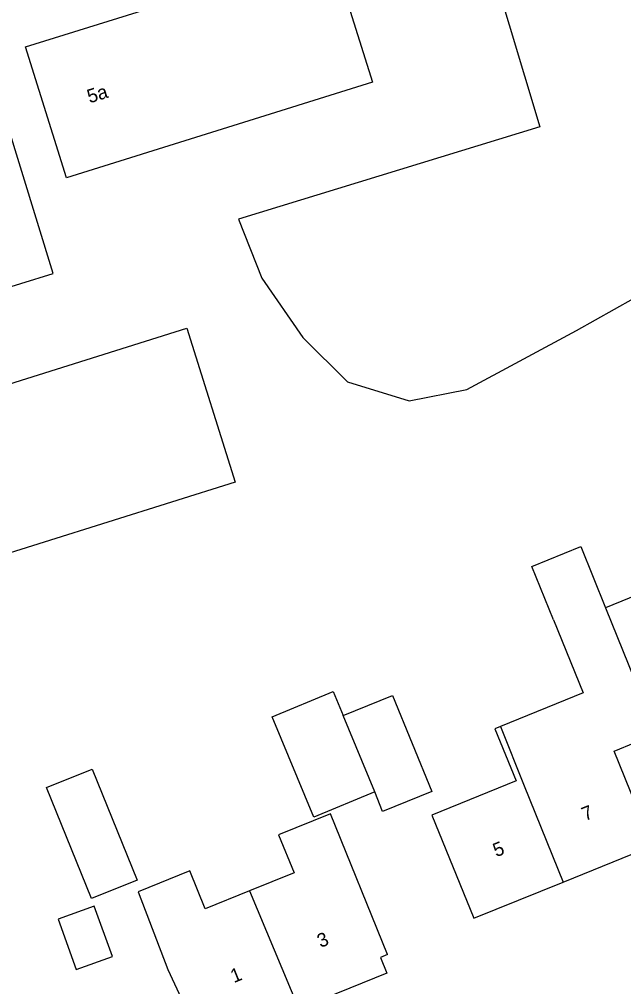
# Model space of a CAD drawing. Extents: x 136000 to 138005, y 398500 to 400500.
# Drawn here: x 137625 to 137669, y 398803.4 to 398873.8 of the extents above; entities that cross this region are included whole.
import ezdxf

# ---------------------------------------------------------------- set-up
doc = ezdxf.new("R2010")
doc.units = 0
for name, color, linetype in [('gg-anno-huisnummerreeks BGT', 7, 'Continuous'), ('gg-bbg-bijgebouw', 7, 'Continuous'), ('gg-bbg-gedigitaliseerde bebouwing', 7, 'Continuous'), ('gg-bbg-gedigitaliseerde bijgebouw', 7, 'Continuous'), ('gg-bbg-hoofdgebouw', 7, 'Continuous'), ('gg-bbg-tussenscheiding', 7, 'Continuous'), ('gg-knt-bronhoudergrens', 7, 'Continuous')]:
    doc.layers.add(name, color=color, linetype=linetype)

msp = doc.modelspace()

# ---------------------------------------------------------------- linework, layer by layer
at = {"layer": 'gg-bbg-bijgebouw'}
msp.add_lwpolyline([(137628.441, 398862.27), (137625.468, 398871.799), (137647.739, 398878.749), (137650.713, 398869.219), (137628.441, 398862.27)], dxfattribs=at)
at = {"layer": 'gg-bbg-gedigitaliseerde bebouwing'}
for points in [[(137637.22, 398851.33), (137640.722, 398840.118), (137622.156, 398834.306)], [(137663.908, 398830.123), (137662.329, 398833.991), (137665.88, 398835.44), (137667.675, 398830.997)], [(137663.908, 398830.123), (137666.072, 398824.806), (137660.053, 398822.356)], [(137660.053, 398822.356), (137659.635, 398822.186), (137661.172, 398818.407)], [(137661.172, 398818.407), (137655.043, 398815.913), (137658.11, 398808.4)], [(137651.82, 398805.76), (137647.67, 398816.009), (137643.887, 398814.475), (137645.012, 398811.703), (137641.782, 398810.393)], [(137641.782, 398810.393), (137638.551, 398809.082), (137637.43, 398811.846), (137633.656, 398810.316), (137635.82, 398804.68), (137637.94, 398800.15)]]:
    msp.add_lwpolyline(points, dxfattribs=at)
at = {"layer": 'gg-bbg-gedigitaliseerde bijgebouw'}
for points in [[(137674.32, 398823.01), (137670.595, 398832.183), (137667.675, 398830.997)], [(137650.885, 398817.606), (137646.461, 398815.768), (137643.429, 398823.063), (137647.862, 398824.905), (137648.59, 398823.152)], [(137648.59, 398823.152), (137652.183, 398824.619), (137655.038, 398817.624), (137651.459, 398816.164), (137650.885, 398817.606)], [(137633.582, 398811.181), (137630.275, 398809.839), (137627.001, 398817.905), (137630.307, 398819.247), (137633.582, 398811.181)], [(137627.831, 398808.348), (137629.15, 398804.671), (137631.789, 398805.617), (137630.47, 398809.294), (137627.831, 398808.348)]]:
    msp.add_lwpolyline(points, dxfattribs=at)
at = {"layer": 'gg-bbg-hoofdgebouw'}
msp.add_line((137658.11, 398808.4), (137664.61, 398811.04), dxfattribs=at)
for points in [[(137622.74, 398853.85), (137627.48, 398855.31), (137624.06, 398866.44), (137619.31, 398864.98), (137622.74, 398853.85)], [(137620.4, 398848.93), (137621.21, 398846.32), (137637.22, 398851.33)], [(137664.61, 398811.04), (137671.11, 398813.68), (137668.31, 398820.57), (137671.384, 398821.818)], [(137651.82, 398805.76), (137651.31, 398805.55), (137651.77, 398804.42), (137645.36, 398801.82)]]:
    msp.add_lwpolyline(points, dxfattribs=at)
at = {"layer": 'gg-bbg-tussenscheiding'}
for p, q in [((137667.675, 398830.997), (137671.384, 398821.818)), ((137650.885, 398817.606), (137648.59, 398823.152)), ((137641.782, 398810.393), (137645.36, 398801.82))]:
    msp.add_line(p, q, dxfattribs=at)
msp.add_lwpolyline([(137660.053, 398822.356), (137661.757, 398818.046), (137664.61, 398811.04)], dxfattribs=at)
at = {"layer": 'gg-knt-bronhoudergrens'}
msp.add_lwpolyline([(137640.963, 398859.266), (137642.669, 398854.979), (137645.646, 398850.653), (137648.9, 398847.439), (137653.385, 398846.05), (137657.592, 398846.883), (137665.569, 398851.169), (137678.031, 398858.154), (137692.993, 398866.886), (137685.175, 398892.087), (137657.393, 398884.308), (137662.91, 398865.973), (137640.963, 398859.266)], dxfattribs=at)

# ---------------------------------------------------------------- texts
at = {"layer": 'gg-anno-huisnummerreeks BGT'}
for s, rotation, p in [('5a', 17.3, (137630.128, 398867.684)), ('7', 22.1, (137666.2, 398815.464)), ('5', 22.1, (137659.737, 398812.839)), ('3', 22.1, (137646.944, 398806.24)), ('1', 22.1, (137640.632, 398803.68))]:
    msp.add_text(s, height=1, rotation=rotation, dxfattribs=at).set_placement(p)

doc.saveas('drawing.dxf')
